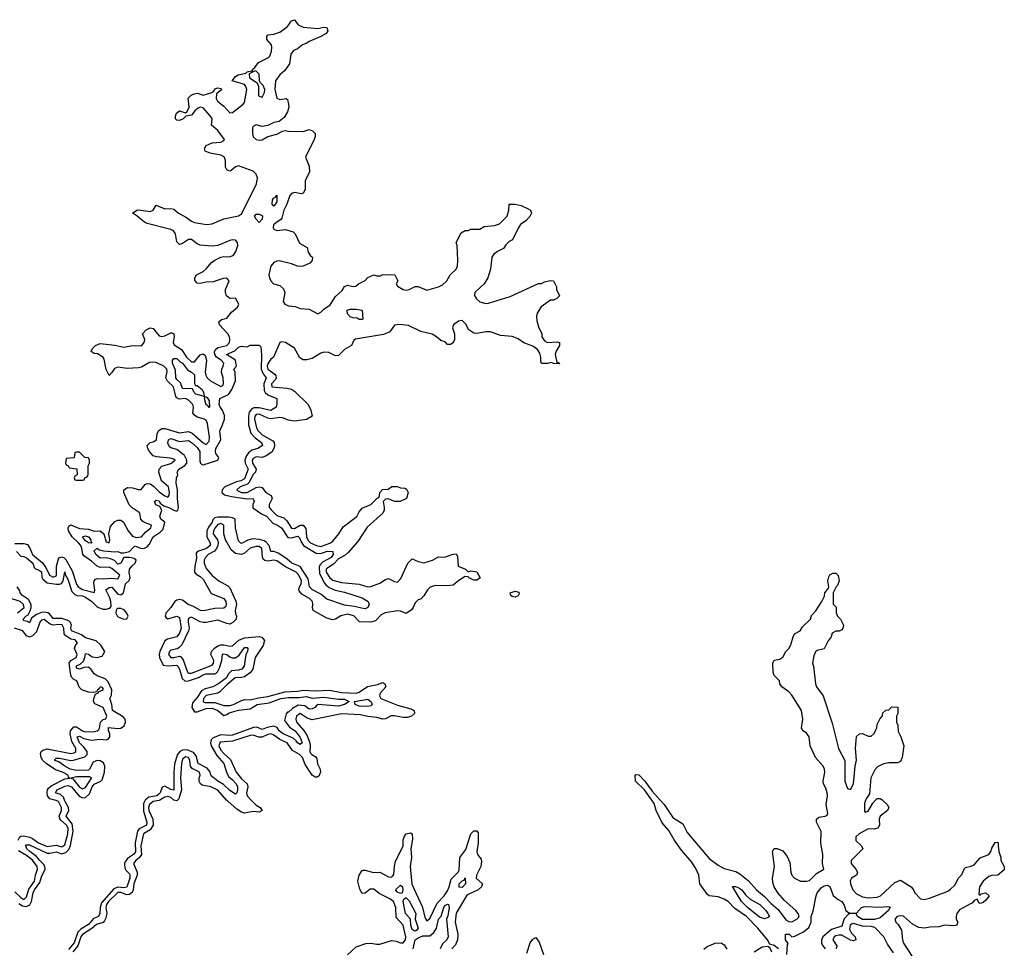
# Model space of a CAD drawing. Header units: inches. Extents: x 2710751 to 2829008, y 857003 to 965602.
# Tile 297 of 320: x 2802943 to 2809635, y 878993 to 885305. Entities that reach past the tile are written whole.
import ezdxf

# ---------------------------------------------------------------- set-up
doc = ezdxf.new("R2010")
doc.units = ezdxf.units.IN
doc.header["$MEASUREMENT"] = 0
doc.layers.add('C8807', color=7, linetype='Continuous')
doc.layers.add('C8808', color=7, linetype='Continuous')

msp = doc.modelspace()

# ---------------------------------------------------------------- linework, layer by layer
at = {"layer": 'C8807', "color": 2}
for points, elevation in [([(2802932.5, 879727.5), (2802943.7, 879750), (2802950, 879755.5), (2802970, 879757), (2803010, 879748), (2803030, 879739.6), (2803070.2, 879710.2), (2803130, 879685.2), (2803190, 879693.6), (2803230, 879683.2), (2803250, 879697.1), (2803270, 879771), (2803271.4, 879810), (2803260.9, 879830), (2803222.8, 879862.8), (2803215.9, 879875.9), (2803211.7, 879890), (2803226.2, 879930), (2803227.4, 879950), (2803205.6, 879990), (2803190, 879998.2), (2803182.2, 880000)], 6), ([(2802937.4, 879297.4), (2802962.4, 879282.4), (2802990, 879278), (2803011.1, 879288.9), (2803023.5, 879310), (2803033.6, 879370), (2803043.1, 879390), (2803080.1, 879439.9), (2803090, 879478.8), (2803116.9, 879530), (2803113.6, 879550), (2803105.1, 879565.1), (2803078.7, 879590), (2803058, 879618), (2803012, 879650), (2802992, 879670), (2802985.6, 879690), (2802990, 879695.5), (2803010, 879697), (2803130, 879640.3), (2803150, 879639.5), (2803190, 879648.4), (2803230, 879635.3), (2803256.9, 879643.1), (2803275.8, 879664.2), (2803288, 879692), (2803306.8, 879790), (2803299.8, 879839.8), (2803258.4, 879890), (2803277.6, 879930), (2803275.6, 879950), (2803251.8, 879990), (2803248.3, 880000)], 2), ([(2803796.2, 880000), (2803783.4, 879976.6), (2803785.1, 879925.1), (2803807.7, 879850), (2803804.9, 879830), (2803755.8, 879804.2), (2803743.8, 879790), (2803728.2, 879710), (2803731, 879649), (2803717.1, 879630), (2803675.6, 879604.4), (2803658.9, 879581.1), (2803655.3, 879570), (2803658.4, 879538.4), (2803664.1, 879524.1), (2803690, 879498), (2803692.2, 879490), (2803691.5, 879470), (2803671.1, 879408.9), (2803650, 879404.4), (2803610, 879407.8), (2803582.2, 879397.8), (2803498.6, 879301.4), (2803488.7, 879270), (2803488, 879230), (2803478.8, 879210), (2803444, 879196), (2803410, 879153.6), (2803357.8, 879122.2), (2803338.4, 879101.6), (2803312, 879030), (2803274.9, 878985.1)], 2), ([(2803895.1, 880000), (2803890, 879997), (2803849.5, 879990.5), (2803824.5, 879970), (2803818.9, 879950), (2803820.2, 879930), (2803847.5, 879870), (2803850.2, 879830), (2803830, 879797.2), (2803783.6, 879770), (2803766, 879690), (2803771.5, 879630), (2803757.4, 879610), (2803732.2, 879590), (2803717, 879570), (2803741.2, 879510), (2803740.2, 879490), (2803717.5, 879430), (2803714.7, 879390), (2803707.5, 879372.5), (2803690, 879358), (2803670, 879355.8), (2803630, 879371.5), (2803610, 879371.5), (2803547.2, 879310), (2803533.4, 879290), (2803527.3, 879270), (2803534, 879230), (2803527, 879193), (2803520.2, 879179.8), (2803510, 879168.4), (2803464.4, 879155.6), (2803432.7, 879127.3), (2803370, 879086), (2803359.3, 879070), (2803336.9, 879010), (2803302.9, 878970)], 6), ([(2804015.3, 880000), (2804010, 879994.7), (2803990, 879999.7), (2803989.7, 880000)], 6), ([(2804516.8, 880000), (2804550, 879964.7), (2804578, 879950), (2804591.3, 879930), (2804570, 879918), (2804530, 879922), (2804470, 879911.6), (2804450, 879918.7), (2804417.8, 879937.8), (2804354.3, 879994.3), (2804349.3, 880000)], 6), ([(2808100.5, 878990), (2808070, 879011.6), (2808040.9, 879020.9), (2808026, 879050), (2807960.7, 879130), (2807882.9, 879210), (2807803.3, 879263.3), (2807758, 879310), (2807730, 879327.3), (2807690, 879342.9), (2807630, 879349.3), (2807617.5, 879357.5), (2807566, 879430), (2807558.9, 879490), (2807540.5, 879530), (2807510, 879578.4), (2807440, 879660), (2807391.3, 879730), (2807353.9, 879793.9), (2807310, 879846), (2807269.6, 879930), (2807256.2, 879976.2), (2807239.1, 880000)], 6), ([(2807295.6, 880000), (2807322.8, 879970), (2807382, 879882), (2807450, 879838.8), (2807479.9, 879779.9), (2807630, 879604.4), (2807690, 879557.1), (2807730, 879534.9), (2807810, 879515.5), (2807838.3, 879498.3), (2807892.9, 879452.9), (2807950.5, 879390), (2808005.7, 879345.7), (2808050, 879297.1), (2808097.8, 879257.8), (2808150, 879186.7), (2808170, 879174.9), (2808190, 879173), (2808224, 879190), (2808237, 879203), (2808241.2, 879210), (2808233.2, 879230), (2808217.2, 879250), (2808139.4, 879319.4), (2808095.6, 879370), (2808071.6, 879410), (2808061.3, 879441.3), (2808058.4, 879470), (2808074, 879550), (2808059, 879650), (2808070, 879671), (2808090.8, 879670.8), (2808130, 879656), (2808158, 879618), (2808176.1, 879576.1), (2808183.8, 879510), (2808190.7, 879490), (2808208.8, 879468.8), (2808250, 879448.4), (2808290, 879448.2), (2808310, 879454.8), (2808359.1, 879500.9), (2808408.7, 879530), (2808399.3, 879570), (2808400.7, 879630), (2808387.2, 879707.2), (2808390, 879786), (2808359, 879850), (2808358, 879870), (2808375.3, 879884.7), (2808418, 879890), (2808430, 879898), (2808436, 879910), (2808425.1, 879970), (2808429.4, 880000)], 6), ([(2808807, 880000), (2808838, 879970), (2808851, 879950), (2808841, 879930), (2808790.8, 879890), (2808784.9, 879870), (2808787.3, 879830), (2808776, 879810), (2808750, 879802.7), (2808710, 879805.2), (2808648.3, 879771.7), (2808626.8, 879750), (2808626.7, 879726.7), (2808664, 879690), (2808673.4, 879670), (2808594, 879590), (2808593.4, 879570), (2808626.8, 879530), (2808636.3, 879510), (2808630.4, 879489.6), (2808596, 879470), (2808587.5, 879452.5), (2808590.4, 879430), (2808604.4, 879390), (2808630, 879362.4), (2808670, 879343.1), (2808710, 879336.4), (2808770, 879341.6), (2808793.2, 879350), (2808890, 879441), (2808930, 879456), (2809002, 879410), (2809018, 879390), (2809026, 879370), (2809066, 879330), (2809090, 879324.9), (2809127, 879333), (2809250, 879382), (2809270, 879394.8), (2809297.6, 879422.4), (2809324, 879470), (2809345.6, 879494.4), (2809364, 879536), (2809370, 879542), (2809410, 879551), (2809430, 879561), (2809470, 879606.8), (2809529.3, 879630.7), (2809544, 879650), (2809550, 879674), (2809572.7, 879712.7), (2809590, 879714), (2809594, 879710), (2809592, 879690), (2809598, 879650), (2809610.9, 879610.9), (2809611.3, 879590), (2809634.8, 879550), (2809633.4, 879526.6), (2809591.3, 879490), (2809551.1, 879488.9), (2809530, 879482), (2809490, 879448.7), (2809466, 879410), (2809462, 879362), (2809470, 879354), (2809476.4, 879363.6), (2809510, 879370.8), (2809531, 879350), (2809510, 879319), (2809490, 879305.2), (2809470, 879298), (2809462, 879302), (2809450, 879326), (2809430, 879318), (2809418, 879302), (2809405.4, 879294.6), (2809330, 879255.3), (2809311.3, 879230), (2809306.8, 879210), (2809306.8, 879190), (2809318.8, 879170), (2809310, 879149), (2809290, 879146), (2809230, 879149.3), (2809190, 879138), (2809130, 879136.2), (2809090, 879129.4), (2809053.4, 879133.4), (2809010, 879157), (2808950, 879211.5), (2808930, 879214.5), (2808906, 879210), (2808891, 879190), (2808897.3, 879170), (2808914, 879154), (2808936.2, 879116.2), (2808942.4, 879050), (2808948.7, 879028.7), (2809013.4, 878930)], 6), ([(2808692.4, 880000), (2808683.8, 879976.2), (2808685.2, 879925.2), (2808690, 879918), (2808710, 879926), (2808740.7, 879979.3), (2808759.8, 880000)], 6), ([(2805170, 878947.7), (2805230, 879004), (2805294.8, 879025.2), (2805330, 879028), (2805370, 879020.7), (2805390, 879022), (2805470, 879044.9), (2805500.7, 879040.7), (2805530, 879030.5), (2805550, 879030.6), (2805565.1, 879050), (2805567.6, 879070), (2805554.7, 879130), (2805549.6, 879150), (2805501.7, 879201.7), (2805499.7, 879270), (2805483.6, 879310), (2805459.3, 879330), (2805386.5, 879366.5), (2805350, 879395.1), (2805325.2, 879394.8), (2805290, 879368), (2805270, 879366), (2805255.3, 879395.3), (2805241.2, 879450), (2805249, 879490), (2805270, 879522), (2805276.4, 879523.6), (2805290, 879524.7), (2805347.5, 879507.5), (2805390, 879510.4), (2805450, 879478), (2805470, 879476.3), (2805477.7, 879482.3), (2805485.4, 879494.6), (2805489.6, 879550.4), (2805497.2, 879582.8), (2805549.2, 879690), (2805549.1, 879730.9), (2805560.2, 879759.8), (2805570, 879771.3), (2805598, 879778), (2805611.3, 879770), (2805613.7, 879733.7), (2805600.7, 879670), (2805605.5, 879610), (2805597.6, 879550), (2805609.1, 879429.1), (2805678, 879278), (2805698.4, 879198.4), (2805710, 879178.8), (2805730, 879194.8), (2805779.8, 879300.2), (2805827.6, 879350), (2805850, 879384), (2805862.4, 879410), (2805876.4, 879463.6), (2805922.4, 879510), (2805930, 879524), (2805935.1, 879610), (2805975.2, 879664.8), (2806010, 879771), (2806030, 879790.8), (2806050, 879791), (2806058.5, 879778.5), (2806058.7, 879710), (2806050.4, 879650), (2806053.4, 879630), (2806078.8, 879598.8), (2806082, 879582), (2806077, 879550), (2806047, 879490), (2806046, 879470), (2806087.3, 879430), (2806082, 879410), (2806059.1, 879390), (2805990, 879358.9), (2805979.5, 879350), (2805910, 879232.7), (2805903.1, 879170), (2805920.4, 879090), (2805919.5, 879050), (2805904.4, 879015.6), (2805880.5, 878990)], 6), ([(2802910, 879376.1), (2802950, 879338.3), (2802970, 879324.4), (2802974.2, 879325.8), (2802990, 879342), (2803004, 879396), (2803042.4, 879450), (2803049.8, 879490.2), (2803064.7, 879530), (2803062, 879550), (2803031, 879591), (2802990, 879623.5), (2802935.6, 879655.6)], 6), ([(2808156.2, 878950), (2808161.2, 879018.8), (2808166, 879026), (2808148, 879050), (2808148, 879090), (2808172, 879090), (2808190, 879072), (2808210, 879076), (2808270, 879104.7), (2808305.6, 879134.4), (2808322, 879170), (2808322.9, 879210), (2808335.1, 879244.9), (2808355.3, 879350), (2808364, 879370), (2808390, 879404.7), (2808410, 879418), (2808430, 879422), (2808450, 879414), (2808471, 879351), (2808504.5, 879324.5), (2808531.3, 879310), (2808546.4, 879286.4), (2808558, 879250), (2808575.3, 879235.3), (2808590.9, 879230.9), (2808630, 879231), (2808664, 879270), (2808690, 879277.6), (2808790, 879272.2), (2808837.5, 879277.5), (2808855.3, 879275.3), (2808862, 879270), (2808853.7, 879266.3), (2808846.8, 879250), (2808790, 879199), (2808751.8, 879188.2), (2808670, 879188.5), (2808637.2, 879210), (2808628.7, 879228.7), (2808590, 879229), (2808575.3, 879224.7), (2808546.2, 879193.8), (2808530, 879143.7), (2808460.3, 879119.7), (2808401, 879070), (2808393.4, 879050), (2808393.4, 879030), (2808396.8, 879016.8), (2808417.3, 878990)], 2), ([(2805616, 878990), (2805630, 879051.3), (2805650, 879064.7), (2805682.7, 879077.3), (2805730, 879078.8), (2805758.7, 879101.3), (2805776, 879130), (2805789.6, 879190), (2805807.6, 879212.4), (2805824.5, 879270), (2805830, 879281), (2805850, 879293.4), (2805858, 879290), (2805860.7, 879270), (2805852.5, 879212.5), (2805844, 879190), (2805854.9, 879070), (2805846.8, 879050), (2805817.6, 879022.4), (2805801, 878990)], 2), ([(2808881.1, 878961.1), (2808840.1, 879020.1), (2808816.2, 879070), (2808753.7, 879133.7), (2808730, 879141.7), (2808670, 879143.9), (2808610, 879161.1), (2808600.8, 879159.2), (2808586.3, 879150), (2808583.6, 879123.6), (2808595.8, 879095.8), (2808622, 879070), (2808624.7, 879050), (2808610, 879043.7), (2808590, 879047.3), (2808530, 879081.1), (2808510, 879082.6), (2808490, 879077.7), (2808479.5, 879070), (2808468.8, 879050), (2808496.4, 879010), (2808492.7, 878990)], 6), ([(2806390, 878958.8), (2806411.8, 879030), (2806430, 879056), (2806450, 879066), (2806474.2, 879034.2), (2806503.1, 878950)], 6), ([(2807591.9, 878988.1), (2807614.5, 879005.5), (2807670, 879027.3), (2807710, 879030.7), (2807730, 879016), (2807750, 878986)], 6), ([(2807934, 878970), (2807990, 879003.8), (2808027.5, 879007.5), (2808039.9, 878999.9), (2808052.7, 878970)], 6)]:
    msp.add_lwpolyline(points, dxfattribs=dict(at, elevation=elevation))
at = {"layer": 'C8807', "color": 2, "elevation": 2}
for points in [[(2805950, 879406), (2805930, 879408.7), (2805929.6, 879430), (2805950, 879450.7), (2805964.7, 879455.3), (2805970, 879471.3), (2805973.4, 879430)], [(2805530, 879365.2), (2805510, 879374), (2805497.2, 879390), (2805530, 879421), (2805544.7, 879410), (2805546, 879390), (2805542, 879370)], [(2808006, 879194), (2807970, 879204.5), (2807889.4, 879270), (2807849.3, 879310), (2807787.3, 879412.7), (2807808, 879412), (2807830, 879404.7), (2807850, 879390.8), (2807876.3, 879356.3), (2807907.9, 879327.9), (2807973.4, 879290), (2808013.4, 879250), (2808026.8, 879230), (2808038, 879210), (2808030, 879202)], [(2805630, 879108.7), (2805610, 879121.2), (2805601.6, 879150), (2805599, 879190), (2805565.6, 879230), (2805549.6, 879310.4), (2805554, 879326), (2805564.7, 879335.3), (2805570, 879336), (2805590, 879316), (2805634.4, 879230), (2805630.4, 879190), (2805650.5, 879129.5), (2805642.8, 879117.2)]]:
    msp.add_lwpolyline(points, close=True, dxfattribs=at)
at = {"layer": 'C8808', "color": 2}
for points, elevation in [([(2802910, 881745.2), (2802970, 881744.7), (2802996.6, 881736.6), (2803012.7, 881712.7), (2803030.3, 881670), (2803095.7, 881615.7), (2803121.6, 881581.6), (2803145.5, 881530), (2803170, 881516.5), (2803190, 881524.4), (2803192.9, 881530), (2803193.6, 881590), (2803210, 881647.3), (2803230, 881654), (2803246.1, 881646.1), (2803256.2, 881636.2), (2803299.6, 881559.6), (2803328.8, 881468.8), (2803340.9, 881450), (2803370, 881432.6), (2803449.2, 881410.8), (2803453.7, 881426.3), (2803446, 881474), (2803448.6, 881491.4), (2803458.6, 881501.4), (2803472.8, 881507.2), (2803510, 881503.6), (2803570, 881508.9), (2803610, 881503.8), (2803622.9, 881530), (2803570, 881573.5), (2803550, 881584), (2803490, 881581.7), (2803470, 881589.7), (2803430, 881625.1), (2803379.5, 881659.5), (2803372.1, 881672.1), (2803366.2, 881710), (2803358.2, 881730), (2803343.5, 881750), (2803300.4, 881790), (2803274, 881830), (2803271.8, 881850), (2803277, 881863), (2803290, 881870.4), (2803350, 881845.4), (2803410, 881841.8), (2803450, 881828.9), (2803490, 881830.4), (2803514.9, 881810), (2803530, 881754.8), (2803550, 881748.7), (2803555.1, 881770), (2803549.4, 881810), (2803561.1, 881858.9), (2803590, 881892.9), (2803610, 881902.4), (2803630, 881902.8), (2803648.5, 881888.5), (2803680.3, 881830), (2803710, 881794.9), (2803734.7, 881785.3), (2803770, 881788.7), (2803798.5, 881821.5), (2803834, 881850), (2803838, 881870), (2803790, 881887.1), (2803776.9, 881896.9), (2803767.1, 881910), (2803760.5, 881950), (2803755.9, 881955.9), (2803707.4, 881987.4), (2803686.7, 882006.7), (2803651.2, 882090), (2803649.6, 882110), (2803675.6, 882124.4), (2803710, 882122), (2803750, 882110.4), (2803767.6, 882112.4), (2803795.2, 882144.8), (2803810, 882152.4), (2803830, 882150.4), (2803853.4, 882133.4), (2803890, 882095.3), (2803930, 882067.4), (2803950, 882059.3), (2803959.6, 882070), (2803961.3, 882090), (2803954, 882130), (2803905.6, 882170), (2803888.4, 882228.4), (2803889.7, 882250), (2803909.7, 882270.3), (2803970, 882287.6), (2803999.3, 882310), (2803990, 882318), (2803964.9, 882324.9), (2803873.2, 882333.2), (2803850, 882341.3), (2803824.2, 882370), (2803813.6, 882390), (2803810, 882411), (2803829, 882430), (2803850, 882436.3), (2803872.7, 882450), (2803878, 882490), (2803886, 882510), (2803910, 882525.5), (2803930, 882526.4), (2804030, 882497.4), (2804090, 882505.7), (2804115, 882495), (2804190, 882428.5), (2804210, 882417.1), (2804230, 882441), (2804232.2, 882467.8), (2804219.3, 882559.3), (2804210, 882582), (2804191.8, 882591.8), (2804150, 882602.2), (2804130, 882616.9), (2804120.4, 882630), (2804123.1, 882670), (2804118.9, 882690), (2804090, 882718.5), (2804070, 882729.7), (2804026.5, 882726.5), (2804010, 882733.6), (2804003.6, 882743.6), (2803989, 882809), (2803947.5, 882847.5), (2803936.9, 882870), (2803946.2, 882913.8), (2803943.1, 882930), (2803922.4, 882950), (2803870, 882975.1), (2803850, 882977.7), (2803825.7, 882974.3), (2803770, 882942.9), (2803750, 882938.4), (2803672.9, 882932.9), (2803610, 882944), (2803586.8, 882933.2), (2803570, 882906), (2803550, 882886), (2803530, 882926), (2803517.2, 882997.2), (2803509.1, 883009.1), (2803473.6, 883033.6), (2803450, 883035.3), (2803428.9, 883048.9), (2803438, 883070), (2803458, 883090), (2803490, 883104.7), (2803590, 883093), (2803650, 883078), (2803710, 883090.4), (2803770, 883088.2), (2803789.4, 883110), (2803792.7, 883130), (2803778, 883170), (2803803.2, 883196.8), (2803830, 883210.8), (2803850, 883206), (2803890, 883156.3), (2803910, 883150.4), (2803930, 883155.5), (2803970, 883177.3), (2803975.9, 883175.9), (2803990.6, 883170), (2803992.7, 883150), (2803986.7, 883110), (2803993.8, 883093.8), (2804042.6, 883062.6), (2804076, 883010), (2804110, 882978.9), (2804130, 882979.5), (2804170, 883026), (2804190, 883033.4), (2804202.4, 883022.4), (2804211.8, 882990), (2804204.4, 882910), (2804207.5, 882887.5), (2804218, 882870), (2804239.5, 882850), (2804310, 882810.6), (2804322.7, 882817.3), (2804327.8, 882832.2), (2804326.9, 882870), (2804314.2, 882910), (2804315.6, 882930), (2804326.9, 882950), (2804331.1, 882970), (2804311.5, 882990), (2804281.3, 883010), (2804269.6, 883030), (2804267.6, 883050), (2804275.4, 883064.6), (2804290, 883076.4), (2804350, 883090.4), (2804369.6, 883110), (2804371, 883130), (2804367.8, 883150), (2804356.9, 883170), (2804300.9, 883230), (2804297.2, 883250), (2804314.2, 883265.8), (2804350, 883275.5), (2804382.8, 883317.2), (2804423.7, 883350), (2804433.3, 883370), (2804410, 883411.8), (2804370, 883409.6), (2804348.6, 883428.6), (2804341.7, 883450), (2804341.7, 883470), (2804367.3, 883530), (2804350, 883547.3), (2804325.4, 883545.4), (2804257.8, 883522.2), (2804210, 883521.1), (2804170, 883512), (2804150, 883513.2), (2804132.9, 883532.9), (2804132.7, 883550), (2804144, 883570), (2804190, 883594), (2804210, 883610.4), (2804246.6, 883653.4), (2804269.8, 883670.2), (2804310, 883690.3), (2804330, 883694.6), (2804370, 883693.7), (2804396.4, 883703.6), (2804411, 883729), (2804424.7, 883770), (2804423.6, 883790), (2804410, 883805.1), (2804390, 883808), (2804370, 883804), (2804290, 883770.9), (2804250, 883765.7), (2804170, 883771.2), (2804150, 883780.5), (2804111.1, 883811.1), (2804090, 883811.5), (2804050, 883782.7), (2804030, 883776), (2804010, 883795.3), (2804002.4, 883850), (2803989.3, 883870), (2803970, 883879.7), (2803810, 883918.4), (2803790, 883929.4), (2803730, 883979), (2803708.7, 883990), (2803738, 884010), (2803750, 884012.7), (2803830, 884002), (2803849.4, 884010.6), (2803870, 884044.7), (2803930, 884018.4), (2803970, 884020.4), (2803990, 884016.3), (2804022, 883990), (2804070, 883965.3), (2804110, 883935.3), (2804130, 883927.2), (2804211.8, 883911.8), (2804250, 883916), (2804330, 883950.3), (2804430, 883970.4), (2804450, 883984.4), (2804553.3, 884186.7), (2804558, 884230), (2804550, 884254.5), (2804530, 884275.8), (2804430, 884311), (2804410, 884304.5), (2804379.9, 884280.1), (2804370, 884276), (2804359.3, 884279.3), (2804350, 884284), (2804341.6, 884301.6), (2804342, 884350), (2804333.4, 884373.4), (2804310, 884384.5), (2804237, 884397), (2804204, 884410), (2804199, 884430), (2804209.6, 884450.4), (2804251.8, 884468.2), (2804310, 884473), (2804330, 884482.8), (2804334, 884490), (2804290, 884552.3), (2804246.8, 884586.8), (2804251.1, 884631.1), (2804239.5, 884650), (2804190, 884705.2), (2804170, 884709.3), (2804156.3, 884703.7), (2804133.7, 884686.3), (2804110, 884655.3), (2804071.6, 884648.4), (2804054, 884630), (2804030, 884619), (2804010, 884622), (2804002, 884630), (2804001.2, 884650), (2804009.3, 884670), (2804030, 884684.7), (2804070, 884672), (2804080.4, 884679.6), (2804095.3, 884710), (2804088.4, 884771.6), (2804108.4, 884791.6), (2804121.2, 884798.8), (2804150, 884804.7), (2804190, 884791.3), (2804249.1, 884810.9), (2804262, 884818), (2804270, 884834), (2804290, 884841), (2804310, 884838), (2804316, 884830), (2804279.6, 884800.4), (2804277.3, 884770), (2804287.3, 884750), (2804330, 884716.3), (2804370, 884670.6), (2804390, 884673.4), (2804460.9, 884730), (2804470, 884742.8), (2804487, 884830), (2804480.9, 884850), (2804470, 884865.2), (2804386, 884890), (2804410, 884918), (2804428, 884930), (2804479.3, 884940.7), (2804490, 884950.7), (2804518, 884958), (2804526, 884954), (2804526, 884966), (2804541.2, 884978.8), (2804565.7, 885014.3), (2804632.9, 885047.1), (2804642.4, 885057.6), (2804655.1, 885090), (2804657.2, 885117.2), (2804653.2, 885133.2), (2804622, 885170), (2804622, 885190), (2804630, 885202), (2804670, 885206), (2804710, 885220.7), (2804762.5, 885257.5), (2804790, 885298), (2804810, 885304.7), (2804836, 885270), (2804870, 885253.4), (2804970, 885244), (2805010, 885253), (2805030.6, 885250.6), (2805038, 885230), (2805024.7, 885210), (2804990, 885189.3), (2804910, 885157.2), (2804894.6, 885145.4), (2804865.8, 885134.2), (2804830, 885106.6), (2804804.1, 885095.9), (2804786.8, 885070), (2804775.9, 885004.1), (2804742, 884958), (2804711.3, 884930), (2804681, 884890), (2804677.1, 884830), (2804690, 884771.3), (2804710, 884762.8), (2804754, 884770), (2804762, 884762), (2804770.9, 884730.9), (2804771.3, 884710), (2804762, 884678), (2804739.8, 884640.2), (2804706.4, 884613.6), (2804670, 884605.2), (2804630, 884586), (2804590, 884579.3), (2804550, 884589.2), (2804530, 884579), (2804526, 884570), (2804524.4, 884530), (2804528.9, 884508.9), (2804550, 884490.8), (2804570, 884484.9), (2804590, 884487.3), (2804629.5, 884510.5), (2804690, 884527.3), (2804730, 884546.8), (2804750, 884551), (2804770, 884546.8), (2804870, 884544.7), (2804910, 884558), (2804932, 884550), (2804951.3, 884530), (2804951.3, 884510), (2804944.7, 884490), (2804884.7, 884370), (2804911.3, 884310), (2804912, 884270), (2804882, 884210), (2804882, 884150), (2804870, 884126), (2804858, 884122), (2804810, 884129.3), (2804790, 884123.7), (2804779.3, 884110), (2804758.7, 884050), (2804738.4, 884010), (2804724.1, 883955.9), (2804716.1, 883943.9), (2804690, 883929.2), (2804668, 883910), (2804665.5, 883890), (2804670, 883881), (2804690, 883870.8), (2804750, 883878.8), (2804802, 883862), (2804814, 883850), (2804845.4, 883785.4), (2804896, 883756), (2804903.6, 883723.6), (2804919.6, 883699.6), (2804932, 883690), (2804931.6, 883668.4), (2804914, 883650), (2804870, 883629.2), (2804850, 883626), (2804830, 883629.2), (2804790, 883645.2), (2804705.6, 883665.6), (2804690, 883664.5), (2804670, 883655.1), (2804650.4, 883630), (2804637, 883570), (2804640.3, 883550), (2804648.9, 883530), (2804668.5, 883510), (2804710, 883497.4), (2804734.7, 883474.7), (2804744, 883450), (2804733.1, 883390), (2804744.9, 883370), (2804770, 883359), (2804814.6, 883354.6), (2804850, 883341.6), (2804910, 883336.5), (2804970, 883306.4), (2804990, 883316.3), (2805010, 883337.1), (2805052.8, 883367.2), (2805090, 883424), (2805135.3, 883464.7), (2805150, 883491.3), (2805170, 883501), (2805210, 883492), (2805227.3, 883492.7), (2805246, 883510), (2805290, 883532), (2805310, 883552), (2805350, 883571.3), (2805370, 883564.7), (2805395.3, 883564.7), (2805410, 883572), (2805491.6, 883571.6), (2805512, 883530), (2805502, 883510), (2805510, 883494), (2805550, 883471.3), (2805570, 883466.8), (2805590, 883471.3), (2805630, 883490.8), (2805650, 883490.8), (2805710, 883467.3), (2805790, 883488), (2805816.6, 883503.4), (2805845.2, 883530), (2805869.5, 883570.5), (2805909, 883610), (2805919.3, 883630), (2805921.2, 883670), (2805915.3, 883770), (2805908.7, 883790), (2805943.1, 883856.9), (2805970, 883872), (2805990, 883872), (2806010, 883882), (2806070, 883882), (2806100.4, 883899.6), (2806170, 883904.7), (2806203.1, 883916.9), (2806255.3, 883970), (2806268, 884010), (2806268.7, 884051.3), (2806310, 884051.3), (2806350, 884041), (2806399.8, 884019.8), (2806414, 884010), (2806422, 883990), (2806410, 883968), (2806383.6, 883936.4), (2806347.5, 883912.5), (2806330, 883888), (2806291.1, 883808.9), (2806270, 883798), (2806246, 883774), (2806231.1, 883748.9), (2806190, 883728.7), (2806164.7, 883710), (2806151.3, 883690), (2806142.8, 883610), (2806124.9, 883550), (2806100.7, 883510), (2806042.8, 883457.2), (2806037.3, 883450), (2806034.8, 883430), (2806046.6, 883406.6), (2806070, 883386.8), (2806110, 883374.8), (2806130, 883377.3), (2806276.5, 883423.5), (2806470, 883512), (2806490, 883512), (2806510, 883522), (2806549.1, 883530.9), (2806572, 883530), (2806592, 883490), (2806592, 883470), (2806611.6, 883428.4), (2806594, 883410), (2806570, 883398), (2806550, 883398), (2806487.9, 883352.1), (2806461, 883310), (2806456, 883290), (2806456.9, 883256.9), (2806471.1, 883211.1), (2806491.1, 883171.1), (2806492, 883150), (2806510, 883122), (2806530, 883111.3), (2806596, 883116), (2806611, 883111), (2806610.8, 883090), (2806587.9, 883052.1), (2806582.8, 883030), (2806594, 882974), (2806606, 882974), (2806614, 882966), (2806571.6, 882968.4), (2806555.3, 882975.3), (2806530, 882968.7), (2806490, 882968), (2806484, 882984), (2806485.2, 883010), (2806478.9, 883038.9), (2806462.5, 883062.5), (2806430, 883086.6), (2806370, 883109.2), (2806330, 883136), (2806290, 883152.3), (2806210, 883159), (2806142.7, 883182.7), (2806110, 883183.7), (2806050, 883172.3), (2806030, 883175.1), (2805995.6, 883195.6), (2805974.7, 883234.7), (2805950, 883259.5), (2805924.8, 883255.2), (2805890.7, 883230), (2805884, 883210), (2805898, 883170), (2805898, 883130), (2805890, 883108), (2805870, 883098), (2805850, 883098), (2805834, 883114), (2805804.7, 883124.7), (2805775.3, 883150), (2805746.8, 883166.8), (2805670, 883184.5), (2805585.8, 883225.8), (2805526.2, 883233.8), (2805490, 883229), (2805457.5, 883182.5), (2805415.9, 883164.1), (2805226, 883134), (2805214, 883126), (2805198.8, 883090), (2805150, 883062), (2805110, 883022.7), (2805090, 883019.3), (2805042.9, 883042.9), (2805010, 883045.1), (2804990, 883038), (2804930, 883001.1), (2804893.4, 882993.4), (2804870, 882993.6), (2804847.2, 883007.2), (2804811.2, 883071.2), (2804750, 883109.7), (2804725.1, 883114.9), (2804710, 883109.5), (2804668.6, 883011.4), (2804650, 882996.2), (2804631.6, 882970), (2804625.6, 882950), (2804628.3, 882928.3), (2804676.1, 882896.1), (2804684.4, 882884.4), (2804686, 882870), (2804680.5, 882859.5), (2804654.9, 882830), (2804656, 882810), (2804761.2, 882801.2), (2804790, 882793.1), (2804810, 882780.4), (2804902.8, 882690), (2804920.7, 882650), (2804930.7, 882610), (2804893.2, 882586.8), (2804810, 882575.1), (2804770, 882582.9), (2804730, 882598.9), (2804710, 882600.4), (2804650, 882592), (2804630, 882595.3), (2804570, 882623.1), (2804550, 882621.1), (2804541.8, 882610), (2804537.8, 882590), (2804552.6, 882530), (2804564.4, 882510), (2804590, 882483.6), (2804662.5, 882442.5), (2804671.8, 882430), (2804674.6, 882410), (2804670.3, 882390), (2804655.8, 882364.2), (2804619, 882341), (2804590, 882329.7), (2804550, 882333.3), (2804530, 882322.9), (2804523.2, 882310), (2804525.8, 882290), (2804550.3, 882250), (2804545.3, 882230), (2804528.1, 882210), (2804501.7, 882158.3), (2804492, 882148), (2804440.5, 882130), (2804417.6, 882110), (2804423.5, 882103.5), (2804450.3, 882090.3), (2804490, 882090.3), (2804550, 882124.4), (2804570, 882128.9), (2804590, 882125.5), (2804616.3, 882090), (2804653, 882070), (2804658.4, 882050), (2804638.9, 882010), (2804638, 881990), (2804653.7, 881970), (2804690, 881935.3), (2804737.8, 881917.8), (2804757.5, 881897.5), (2804790, 881848.5), (2804810, 881845.7), (2804850, 881868.8), (2804870, 881868.4), (2804886.7, 881846.7), (2804891.6, 881790), (2804904.2, 881764.2), (2804920.4, 881750), (2804960.5, 881730), (2804990, 881724.2), (2805050, 881745.5), (2805070, 881761.3), (2805111.6, 881810), (2805141.7, 881858.3), (2805233.2, 881926.8), (2805250, 881958.8), (2805270, 881984), (2805329.6, 882010.4), (2805370, 882051), (2805383.1, 882056.9), (2805389, 882070), (2805390, 882092), (2805409.1, 882110.9), (2805447.3, 882112.7), (2805471.6, 882131.6), (2805510, 882132), (2805530, 882122), (2805559.6, 882119.6), (2805572.7, 882112.7), (2805582, 882090), (2805572, 882050), (2805528.9, 882028.9), (2805490, 882028.7), (2805450, 882048), (2805430, 882046), (2805414, 882030), (2805420.7, 881990), (2805419.1, 881970), (2805410.3, 881949.7), (2805303.7, 881856.3), (2805241.8, 881758.2), (2805176, 881684), (2805154.3, 881665.7), (2805110, 881639.8), (2805075.1, 881604.9), (2805030, 881575.1), (2805026.3, 881570), (2805026.7, 881550), (2805050, 881510.5), (2805070, 881495.8), (2805130, 881480.3), (2805250, 881468.4), (2805310, 881450.4), (2805330, 881452.4), (2805390, 881475.5), (2805430, 881500.7), (2805450, 881507.3), (2805490, 881485.5), (2805510, 881482), (2805534.2, 881505.8), (2805580.7, 881610), (2805610, 881641), (2805650, 881623), (2805690, 881613.4), (2805748, 881630), (2805790, 881654.8), (2805830, 881651), (2805890, 881672), (2805910, 881674), (2805918, 881658), (2805922, 881590), (2805972, 881570), (2805990, 881552), (2806010, 881558), (2806050, 881552), (2806072, 881510), (2806050, 881495.3), (2806030, 881495.3), (2805998, 881510), (2805990, 881518), (2805970, 881519), (2805926.7, 881493.3), (2805890, 881461.2), (2805850, 881456), (2805770, 881459.3), (2805733.2, 881446.8), (2805714.8, 881430), (2805690, 881388.7), (2805670.8, 881369.2), (2805650, 881362), (2805630, 881342), (2805617.3, 881310), (2805605.8, 881294.2), (2805570, 881268), (2805530, 881284), (2805510, 881286), (2805427.4, 881272.6), (2805399.5, 881260.5), (2805361.1, 881218.9), (2805330, 881209.2), (2805252.9, 881212.9), (2805213.6, 881253.6), (2805170, 881264.2), (2805126.4, 881253.6), (2805090, 881229.2), (2805070, 881225.2), (2805030, 881236), (2804937.2, 881290), (2804932.3, 881310), (2804936.2, 881330), (2804932, 881350), (2804912.3, 881370), (2804860.6, 881400.6), (2804842.2, 881422.2), (2804839.7, 881430), (2804844.7, 881450), (2804856.4, 881470), (2804858.5, 881490), (2804839.8, 881530), (2804823, 881550), (2804750, 881585.7), (2804690, 881626.9), (2804670, 881632), (2804630, 881624.7), (2804608.2, 881628.2), (2804597.4, 881637.4), (2804592, 881652), (2804589.6, 881710), (2804570, 881724.7), (2804550, 881724.7), (2804510, 881712.6), (2804470, 881679.6), (2804450, 881669.6), (2804410, 881675.6), (2804381.1, 881701.1), (2804340.7, 881770), (2804329.7, 881809.7), (2804329.4, 881870), (2804310, 881879.7), (2804290, 881873.7), (2804270, 881847.6), (2804260.2, 881830), (2804257.8, 881810), (2804287, 881770), (2804292.4, 881750), (2804289.1, 881730), (2804281.1, 881710), (2804267.5, 881692.5), (2804224.9, 881670), (2804204.6, 881650), (2804196, 881630), (2804196, 881610), (2804210, 881575.5), (2804250, 881526.4), (2804297.3, 881490), (2804357.7, 881457.7), (2804370, 881442.8), (2804411.7, 881351.7), (2804417.1, 881330), (2804406.7, 881290), (2804408.7, 881268.7), (2804417.3, 881250), (2804414, 881230), (2804392.1, 881207.9), (2804370, 881196.2), (2804350, 881199.6), (2804290, 881224.2), (2804210, 881207.3), (2804190, 881207.3), (2804170, 881211.6), (2804110, 881244.5), (2804099.9, 881240.1), (2804088.9, 881230), (2804087.9, 881210), (2804095.3, 881170), (2804090.3, 881150), (2804044.2, 881055.8), (2804024.9, 881035.1), (2804012.1, 881027.9), (2803970, 881018.7), (2803960.4, 881010), (2803954.4, 880990), (2803970, 880968.9), (2803990, 880969), (2804030, 880979.3), (2804035.8, 880975.8), (2804054.4, 880954.4), (2804083.1, 880870), (2804090, 880863.1), (2804110, 880862.4), (2804250, 880917.6), (2804260.5, 880930), (2804261.3, 880950), (2804242.9, 880990), (2804245.6, 881010), (2804266.6, 881033.4), (2804290, 881048.9), (2804310, 881055.6), (2804330, 881056), (2804370, 881047), (2804390, 881048.4), (2804433, 881087), (2804470, 881104.2), (2804570, 881113), (2804587.9, 881107.9), (2804606, 881086), (2804597.3, 881050), (2804542.4, 880970), (2804527, 880890), (2804512.5, 880867.5), (2804470, 880838.3), (2804450, 880833.3), (2804407.8, 880832.2), (2804350, 880783.1), (2804303.8, 880736.2), (2804290, 880728.2), (2804209.5, 880710.5), (2804192, 880690), (2804188.9, 880668.9), (2804204.5, 880664.5), (2804270, 880662.6), (2804330, 880643.6), (2804370, 880643.2), (2804395.1, 880650), (2804450, 880678), (2804470, 880683.6), (2804510, 880680.8), (2804565, 880695), (2804630, 880703.5), (2804744.6, 880735.4), (2804830, 880740.7), (2804870, 880748.3), (2804950, 880742.3), (2805048.1, 880748.1), (2805130, 880732.2), (2805230, 880728.1), (2805250, 880734.9), (2805307.2, 880772.8), (2805373.8, 880786.2), (2805410, 880798.8), (2805424.7, 880790), (2805431, 880770), (2805392.7, 880727.3), (2805388.2, 880710), (2805396.3, 880690), (2805510, 880646), (2805601.6, 880621.6), (2805624.7, 880610), (2805626, 880590), (2805604.7, 880570), (2805578, 880562), (2805550, 880561.3), (2805490, 880574), (2805468.1, 880571.9), (2805430, 880553.6), (2805410, 880549.6), (2805370, 880562), (2805310, 880567.6), (2805258.8, 880578.8), (2805130, 880586), (2804930, 880545.1), (2804896.6, 880556.6), (2804848, 880590), (2804825.3, 880570), (2804818.7, 880550), (2804824.2, 880530), (2804874.4, 880474.4), (2804896.3, 880436.3), (2804914, 880390), (2804917.6, 880370), (2804915.6, 880330), (2804920.2, 880320.2), (2804929.2, 880309.2), (2804954.9, 880294.9), (2804962.3, 880282.3), (2804966.9, 880246.9), (2804985.5, 880210), (2804987.7, 880190), (2804976.7, 880163.3), (2804964, 880156), (2804950, 880155.1), (2804930, 880169.4), (2804882.7, 880242.7), (2804864.7, 880290), (2804845.1, 880310), (2804798, 880338), (2804761.6, 880390), (2804710, 880412.1), (2804670, 880441.7), (2804650.6, 880450.6), (2804630, 880447.2), (2804590, 880428.6), (2804567.7, 880427.7), (2804530, 880441), (2804510, 880439.3), (2804390, 880401.8), (2804305.9, 880394.1), (2804296.1, 880370), (2804310, 880340.3), (2804330, 880316), (2804375.9, 880275.9), (2804413.4, 880190), (2804450, 880144.9), (2804488, 880110), (2804493.4, 880090), (2804483.7, 880050), (2804488.5, 880030), (2804516.8, 880000)], 6), ([(2802922, 881690), (2802950, 881658), (2802970, 881656), (2802990, 881647.3), (2803033, 881610), (2803040.7, 881580.7), (2803050, 881571.3), (2803070, 881564.7), (2803090, 881550.8), (2803094.4, 881514.4), (2803100.9, 881500.9), (2803130, 881478), (2803192.7, 881467.3), (2803212.9, 881467.1), (2803227.2, 881472.8), (2803239.3, 881490), (2803250, 881550.8), (2803252.7, 881532.7), (2803270, 881502), (2803298, 881418), (2803317.1, 881397.1), (2803330.4, 881390.4), (2803370, 881388), (2803390, 881380.4), (2803433.4, 881350), (2803472.5, 881312.5), (2803510, 881299.1), (2803530, 881297.3), (2803556, 881304), (2803564.7, 881315.3), (2803562.9, 881350), (2803555.3, 881375.3), (2803528.7, 881430), (2803550, 881446), (2803570, 881446.8), (2803610, 881401), (2803630, 881396), (2803648.7, 881410), (2803662, 881470), (2803686.8, 881493.2), (2803694, 881510), (2803687.9, 881547.9), (2803689.7, 881570.3), (2803707, 881593), (2803728.7, 881610), (2803735.3, 881630), (2803722, 881642), (2803690, 881649), (2803651.3, 881648.7), (2803630.8, 881610), (2803610, 881603.7), (2803587.7, 881627.7), (2803560.9, 881640.9), (2803530, 881646.6), (2803490, 881643.7), (2803461.2, 881670), (2803450, 881694), (2803470, 881712), (2803482, 881702), (2803514.4, 881694.4), (2803590, 881686.8), (2803610.6, 881690.6), (2803630, 881682), (2803650, 881682), (2803689.2, 881690.8), (2803719, 881721), (2803730, 881726), (2803770, 881710.5), (2803790, 881713), (2803810, 881722), (2803823.3, 881736.7), (2803849.2, 881790), (2803898.7, 881821.3), (2803917.5, 881842.5), (2803928.7, 881890), (2803902, 881910), (2803895.3, 881930), (2803908.7, 881970), (2803896.4, 881996.4), (2803867.3, 882007.3), (2803858, 882030), (2803870, 882038), (2803890, 882033.4), (2803898, 882018), (2803921.4, 882001.4), (2803956, 881990), (2803990, 881971), (2804010, 881964.7), (2804018, 881970), (2804022, 881990), (2804015.1, 882050), (2804016, 882110), (2804006, 882154), (2804009.4, 882190.6), (2804017.2, 882210), (2804014, 882230), (2804024, 882250), (2804066.3, 882273.7), (2804078, 882290), (2804079.5, 882310), (2804062.7, 882342.7), (2804040.8, 882360.8), (2804010, 882383.7), (2803970, 882394), (2803960.9, 882400.9), (2803950, 882426), (2803954, 882450), (2803970, 882458), (2804030, 882438), (2804090, 882444), (2804110, 882430.5), (2804150, 882397.3), (2804166.8, 882370), (2804166.4, 882306.4), (2804171.1, 882291.1), (2804181, 882281), (2804190, 882278), (2804288.7, 882311.3), (2804295.3, 882330), (2804276.5, 882356.5), (2804272.7, 882370), (2804275.1, 882390), (2804309.2, 882450), (2804302, 882510), (2804322, 882550), (2804335.3, 882590), (2804334.6, 882614.6), (2804322, 882650), (2804306, 882670), (2804298, 882690), (2804302, 882730), (2804362.7, 882757.3), (2804384.2, 882790), (2804408.7, 882850), (2804408, 882908), (2804398, 882930), (2804415.3, 882950), (2804409, 882990), (2804349.3, 883030), (2804405.4, 883054.6), (2804430, 883078), (2804450, 883084.7), (2804490, 883082), (2804510, 883092), (2804570, 883092), (2804582, 883082), (2804587.1, 883027.1), (2804584.4, 882930), (2804597.4, 882897.4), (2804619.1, 882870), (2804602.4, 882830), (2804605.3, 882785.3), (2804611.7, 882771.7), (2804630, 882755.5), (2804691.3, 882730), (2804691.1, 882691.1), (2804686, 882670), (2804650, 882647.6), (2804570, 882667.1), (2804534.4, 882665.6), (2804520.8, 882659.2), (2804502.5, 882637.5), (2804498, 882610), (2804498.4, 882550), (2804514.4, 882494.4), (2804543.1, 882463.1), (2804586.8, 882430), (2804594, 882410), (2804562, 882390), (2804521.2, 882378.8), (2804498.7, 882361.3), (2804481.4, 882338.6), (2804473.7, 882310), (2804475.8, 882290), (2804494.9, 882250), (2804470, 882184.2), (2804446, 882170), (2804417.1, 882162.9), (2804336, 882130), (2804319.1, 882110), (2804317.3, 882090), (2804334.6, 882074.6), (2804382.9, 882062.9), (2804490, 882048), (2804530.5, 882050.5), (2804536, 882030), (2804526.8, 882010), (2804526.4, 881986.4), (2804586.4, 881946.4), (2804620.7, 881930), (2804663.4, 881883.4), (2804696, 881870), (2804722.8, 881850), (2804765.7, 881785.7), (2804790, 881782.4), (2804833.5, 881793.5), (2804843.8, 881783.8), (2804854.9, 881754.9), (2804871.2, 881731.2), (2804957.6, 881677.6), (2804990, 881675.8), (2805031.9, 881691.9), (2805072, 881690), (2805073.4, 881670), (2805059.3, 881650), (2805001.4, 881618.6), (2804982.3, 881597.7), (2804977.3, 881582.7), (2804980.8, 881540.8), (2805014.1, 881474.1), (2805022.5, 881462.5), (2805045.7, 881445.7), (2805086.7, 881426.7), (2805150, 881414.4), (2805270, 881376), (2805311.1, 881351.1), (2805318, 881330), (2805310, 881309.2), (2805290, 881301.2), (2805277.3, 881302.7), (2805216.2, 881316.2), (2805150, 881324.2), (2805030, 881367), (2804990, 881400.9), (2804934, 881430), (2804913.2, 881450), (2804903.7, 881503.7), (2804848.6, 881588.6), (2804793.2, 881610), (2804759.3, 881639.3), (2804699.7, 881679.7), (2804670, 881689.5), (2804649.7, 881689.7), (2804639.3, 881730), (2804616.4, 881756.4), (2804603.5, 881763.5), (2804571.6, 881771.6), (2804524.4, 881775.6), (2804493, 881767), (2804450, 881743.7), (2804445.6, 881745.6), (2804430, 881762), (2804409.3, 881850), (2804408, 881910), (2804390, 881919), (2804362.7, 881922.7), (2804290, 881924.4), (2804270, 881919.5), (2804255.4, 881904.6), (2804250, 881889.5), (2804225.3, 881854.7), (2804215.6, 881830), (2804214.9, 881790), (2804237, 881750), (2804237.6, 881730), (2804213.4, 881710), (2804150.6, 881689.4), (2804142, 881678), (2804144.5, 881644.5), (2804132.4, 881590), (2804130.6, 881550.6), (2804139.1, 881539.1), (2804170, 881520.7), (2804190, 881501), (2804244.7, 881404.7), (2804330, 881370.8), (2804344, 881350), (2804346.8, 881330), (2804342.8, 881317.2), (2804330, 881304), (2804270, 881302.7), (2804193.2, 881286.8), (2804170.6, 881289.4), (2804118.7, 881318.7), (2804089, 881330), (2804050, 881359), (2804030, 881364), (2804010, 881359), (2803998, 881350), (2803970.6, 881309.4), (2803936, 881270), (2803931.3, 881250), (2803938, 881238), (2803950, 881231.3), (2804010, 881250.7), (2804030, 881241), (2804039.5, 881170), (2804030, 881134), (2804010, 881109.4), (2803946.8, 881093.2), (2803930, 881082), (2803895.5, 881010), (2803890.5, 880990), (2803893.4, 880970), (2803918, 880918), (2803952.4, 880912.4), (2804010, 880916.4), (2804018, 880910), (2804030, 880890.8), (2804046.9, 880826.9), (2804068.4, 880808.4), (2804090, 880810.3), (2804164.9, 880835.1), (2804182.7, 880850), (2804210, 880858.9), (2804270, 880859.1), (2804277.2, 880862.8), (2804288.1, 880871.9), (2804301.4, 880898.6), (2804317, 880950), (2804321.2, 880990), (2804326, 880994), (2804350, 880990.4), (2804370, 880973.4), (2804387.3, 880967.3), (2804410, 880967.7), (2804435.1, 880984.9), (2804470, 881037.3), (2804490, 881038), (2804494, 881030), (2804490.4, 881010), (2804479.1, 880990), (2804467.7, 880910), (2804453.4, 880890), (2804430, 880882.4), (2804382, 880878), (2804362.2, 880857.8), (2804345.5, 880830), (2804290, 880787.8), (2804256, 880770), (2804203.4, 880756.6), (2804177.5, 880742.5), (2804150, 880697.6), (2804117.7, 880662.3), (2804112.7, 880630), (2804130, 880601), (2804150, 880599.1), (2804210, 880622.6), (2804250, 880624.9), (2804290, 880610.3), (2804330, 880576), (2804350, 880581), (2804367, 880593), (2804430, 880612), (2804510, 880620.7), (2804557.2, 880650), (2804638.9, 880661.1), (2804718, 880690), (2804770, 880696.5), (2804842.7, 880697.3), (2804890, 880704.9), (2804930, 880693), (2805010, 880699.3), (2805110, 880686), (2805150, 880686), (2805182, 880670), (2805150, 880649.4), (2805110, 880639.3), (2804971, 880649), (2804958, 880642), (2804950, 880629.3), (2804930, 880621.2), (2804910, 880619.3), (2804881.2, 880641.2), (2804835.1, 880644.9), (2804796.4, 880623.6), (2804770, 880599), (2804762.8, 880597.2), (2804754.4, 880585.6), (2804742, 880542), (2804776.7, 880496.7), (2804814.9, 880470), (2804850, 880426), (2804862.8, 880390), (2804850, 880377.2), (2804830, 880389.5), (2804823, 880403), (2804802, 880422), (2804733.2, 880450), (2804705.6, 880470), (2804692.9, 880492.9), (2804670, 880503.7), (2804625.5, 880494.5), (2804590, 880480.9), (2804555.1, 880495.1), (2804532.7, 880492.7), (2804390, 880441.7), (2804370, 880438.9), (2804310, 880444.2), (2804256.7, 880423.3), (2804244, 880410), (2804240.5, 880390), (2804244.9, 880370), (2804283.8, 880303.8), (2804330.4, 880250), (2804347.3, 880190), (2804361.7, 880161.7), (2804390, 880138), (2804414, 880110), (2804423, 880090), (2804424, 880070), (2804418.8, 880050), (2804410, 880041.2), (2804370, 880064.5), (2804327.2, 880107.2), (2804290, 880128), (2804245.1, 880165.1), (2804234.9, 880194.9), (2804218, 880218), (2804155.1, 880250), (2804141.7, 880301.7), (2804124, 880324), (2804081.3, 880341.3), (2804050, 880338.7), (2804030.2, 880329.8), (2804013.5, 880306.5), (2803995.9, 880244.1), (2803990.3, 880190), (2803991.6, 880068.4), (2803970, 880073.2), (2803930, 880094), (2803911, 880089), (2803897.1, 880050), (2803890, 880042), (2803874, 880030), (2803820.7, 880019.3), (2803797.5, 880002.5), (2803796.2, 880000)], 2), ([(2808429.4, 880000), (2808433.6, 880030), (2808431.8, 880050), (2808422, 880082), (2808406.6, 880110), (2808403.7, 880130), (2808415.1, 880190), (2808412.7, 880210), (2808403.7, 880230), (2808352.7, 880290), (2808342.7, 880310), (2808316, 880370), (2808309, 880430), (2808290, 880455.3), (2808268.7, 880470), (2808255.3, 880490), (2808266, 880550), (2808257, 880610), (2808190, 880714), (2808170, 880737.2), (2808122, 880770), (2808109, 880790), (2808108, 880810), (2808070, 880848), (2808064, 880870), (2808062, 880930), (2808070, 880952), (2808110, 880958), (2808130, 880972), (2808149.4, 881010.6), (2808169.3, 881030.7), (2808184.7, 881055.3), (2808199, 881110), (2808209.1, 881130.9), (2808248.4, 881151.6), (2808263.1, 881176.9), (2808318, 881230), (2808324.7, 881255.3), (2808353.6, 881286.4), (2808395.3, 881350), (2808413.2, 881386.8), (2808415.3, 881410), (2808439, 881441), (2808442, 881450), (2808435.3, 881490), (2808442, 881518), (2808450, 881532), (2808470, 881542), (2808490, 881542), (2808506, 881526), (2808511.3, 881490), (2808501, 881459), (2808492, 881450), (2808471.3, 881410), (2808472.7, 881332.7), (2808491.6, 881311.6), (2808492.7, 881272.7), (2808502, 881250), (2808522, 881230), (2808542, 881190), (2808538, 881170), (2808530, 881158), (2808511.3, 881148.7), (2808490, 881148), (2808465.4, 881134.6), (2808458, 881110), (2808436.9, 881083.1), (2808410, 881028), (2808363.6, 881016.4), (2808351.6, 881008.4), (2808339.6, 880980.4), (2808332, 880930), (2808338, 880910), (2808351.3, 880790), (2808358, 880770), (2808404.7, 880710), (2808464.1, 880524.1), (2808508.2, 880350), (2808550.5, 880270), (2808550.6, 880130), (2808570, 880078), (2808590, 880071.3), (2808609.5, 880110.5), (2808620.9, 880230), (2808629.4, 880270.6), (2808623.7, 880350), (2808630, 880432), (2808650, 880451.3), (2808670, 880452), (2808710, 880434), (2808730, 880434), (2808750, 880454), (2808762, 880478), (2808768.4, 880491.6), (2808770, 880514), (2808790, 880554), (2808807.3, 880572.7), (2808810, 880594), (2808828.7, 880611.3), (2808850, 880614), (2808870, 880634), (2808912, 880632), (2808912, 880590), (2808902, 880570), (2808902, 880530), (2808911.3, 880510), (2808912.7, 880467.3), (2808931.3, 880430), (2808951.1, 880368.9), (2808941, 880290), (2808930, 880262), (2808910, 880254), (2808850, 880253.2), (2808813.7, 880246.3), (2808773.4, 880226.6), (2808753.7, 880206.3), (2808728.4, 880151.6), (2808717.5, 880042.5), (2808696, 880010), (2808692.4, 880000)], 6), ([(2803248.3, 880000), (2803241, 880021), (2803219.1, 880039.1), (2803187, 880050), (2803190, 880058), (2803197.2, 880070), (2803250, 880096), (2803270, 880100.3), (2803294, 880090), (2803347.1, 880027.1), (2803370, 880016.4), (2803390, 880018), (2803417.2, 880042.8), (2803435.6, 880090), (2803450, 880108), (2803494, 880130), (2803502.5, 880137.5), (2803508.2, 880151.8), (2803518.4, 880190), (2803521.6, 880230), (2803513.3, 880253.3), (2803490, 880267.3), (2803470, 880269.6), (2803441.4, 880258.6), (2803418.4, 880210), (2803410, 880204), (2803330, 880201.7), (2803286, 880210), (2803249.4, 880230), (2803210, 880259.3), (2803181.2, 880270), (2803182.7, 880277.3), (2803190, 880284.7), (2803214, 880286), (2803290, 880270.3), (2803308.5, 880271.5), (2803386.2, 880293.8), (2803400.9, 880310), (2803400.9, 880330), (2803379.5, 880359.5), (2803348.4, 880390), (2803334, 880430), (2803350, 880434.9), (2803379, 880419), (2803430, 880407.7), (2803490, 880414), (2803530, 880410.4), (2803544.8, 880415.2), (2803554.5, 880430), (2803555.6, 880450), (2803547.3, 880472.7), (2803547.1, 880492.9), (2803610, 880486.7), (2803630, 880490.3), (2803654, 880506), (2803662.9, 880530), (2803659.3, 880550), (2803645.3, 880565.3), (2803574, 880610), (2803569.5, 880649.5), (2803555.3, 880690), (2803566.6, 880713.4), (2803568, 880750), (2803545.2, 880805.2), (2803524, 880824), (2803470, 880846), (2803450, 880859.3), (2803427.8, 880887.8), (2803410, 880902.7), (2803378.5, 880901.5), (2803349.5, 880889.5), (2803330, 880898), (2803330, 880913.4), (2803354.8, 880925.2), (2803375.6, 880944.4), (2803386, 880970), (2803390, 880996), (2803410, 880993), (2803434.6, 880974.6), (2803470, 880970.4), (2803502.5, 880977.5), (2803520.9, 881010), (2803494.3, 881054.3), (2803461.7, 881081.7), (2803390, 881104.2), (2803363.7, 881123.7), (2803294, 881150), (2803289.7, 881170.3), (2803294, 881190), (2803287.6, 881207.6), (2803277.6, 881217.6), (2803230, 881234), (2803170, 881235.1), (2803146, 881266), (2803134, 881274), (2803110, 881278.4), (2803090, 881276.2), (2803058, 881262), (2803023.5, 881236.5), (2803010, 881206), (2802995.3, 881215.3), (2802970, 881218), (2802966, 881230), (2802984, 881250), (2803000.2, 881259.8), (2803013.4, 881286.6), (2803020.5, 881310), (2803020.5, 881330), (2803003.1, 881363.1), (2802962.7, 881390), (2802945.2, 881410), (2802943.1, 881423.1), (2802926, 881450)], 2), ([(2802927.3, 881272.7), (2802973.1, 881310), (2802969.7, 881330), (2802945.1, 881350), (2802870, 881376.1)], 6), ([(2803182.2, 880000), (2803147.9, 880007.9), (2803132.2, 880030), (2803128.5, 880051.5), (2803131.1, 880070), (2803138.6, 880081.4), (2803161.1, 880098.9), (2803250, 880144), (2803286, 880150), (2803274.6, 880154.6), (2803272.7, 880170), (2803234.5, 880190), (2803186.5, 880206.5), (2803122.9, 880250), (2803099.5, 880270), (2803089.3, 880290), (2803084.8, 880315.2), (2803089.3, 880330), (2803100.1, 880339.9), (2803130, 880348.5), (2803290, 880316.5), (2803310, 880320.9), (2803323.6, 880330), (2803325.1, 880350), (2803298.2, 880398.2), (2803285.1, 880450), (2803288.8, 880471.2), (2803310, 880497.6), (2803330, 880497.4), (2803370, 880470.3), (2803390, 880464.2), (2803452.9, 880467.1), (2803469.7, 880470.3), (2803480.5, 880479.5), (2803486, 880490), (2803491.3, 880530), (2803510, 880547.2), (2803527.5, 880552.5), (2803535.1, 880570), (2803510, 880629.6), (2803454.1, 880654.1), (2803444.4, 880670), (2803445.7, 880690), (2803459, 880721), (2803477.2, 880730), (2803482, 880738), (2803510, 880748.7), (2803510, 880758), (2803504.7, 880764.7), (2803490, 880769.2), (2803482.6, 880757.4), (2803470.8, 880750), (2803464.5, 880735.5), (2803447.4, 880732.6), (2803410, 880734.8), (2803382.4, 880742.4), (2803365.6, 880750), (2803348, 880768), (2803332.3, 880810), (2803310, 880820.5), (2803295.8, 880835.8), (2803289.7, 880850), (2803278.5, 880930), (2803289.8, 880950.2), (2803327, 880970), (2803330, 880976), (2803333.3, 880990), (2803315.4, 881030), (2803321.6, 881050), (2803336.2, 881070), (2803319, 881090), (2803290, 881095), (2803255.8, 881115.8), (2803246, 881130), (2803242.4, 881170), (2803230.5, 881190.5), (2803210, 881193.5), (2803170, 881188.6), (2803150, 881196.8), (2803110, 881227.1), (2803090, 881223.5), (2803079, 881210), (2803056.6, 881143.4), (2803030, 881116.9), (2803010, 881107.3), (2802990, 881117), (2802963.7, 881150), (2802908.5, 881168.5)], 6), ([(2804349.3, 880000), (2804290, 880067), (2804242, 880090), (2804182.3, 880102.3), (2804171.4, 880111.4), (2804162, 880130), (2804162, 880150), (2804169.4, 880170), (2804166, 880190), (2804114.7, 880214.7), (2804104.2, 880230), (2804099.7, 880270), (2804090, 880289.5), (2804070, 880294.5), (2804050, 880278.4), (2804042, 880250), (2804035.6, 880150), (2804042.2, 880070), (2804025.3, 880010), (2804015.3, 880000)], 6), ([(2807239.1, 880000), (2807189.3, 880069.3), (2807129, 880130), (2807126, 880170), (2807130, 880174), (2807150, 880171), (2807191, 880130), (2807240.7, 880060.7), (2807295.6, 880000)], 6), ([(2803989.7, 880000), (2803970, 880017.6), (2803950, 880025.3), (2803930, 880020.4), (2803895.1, 880000)], 6), ([(2808759.8, 880000), (2808770, 880011), (2808790, 880011.3), (2808803.5, 880003.5), (2808807, 880000)], 6)]:
    msp.add_lwpolyline(points, dxfattribs=dict(at, elevation=elevation))
for points, elevation in [([(2804543.6, 884956.4), (2804503.6, 884936.4), (2804504.7, 884910), (2804556, 884876), (2804564.9, 884850), (2804567, 884790), (2804570, 884784), (2804590, 884779.1), (2804607, 884810), (2804609.3, 884830), (2804597.5, 884857.5), (2804578, 884878), (2804573.2, 884890), (2804570, 884935.3), (2804550, 884955.3)], 6), ([(2804670, 884038), (2804658, 884050), (2804660.4, 884079.6), (2804667.3, 884092.7), (2804682, 884098), (2804690, 884112), (2804690, 884066)], 2), ([(2804570, 883926), (2804550, 883948), (2804538, 883970), (2804550, 883982), (2804570, 883982), (2804592, 883972), (2804590, 883948)], 2), ([(2805250, 883266), (2805236.4, 883276.4), (2805210, 883278), (2805190, 883286), (2805170, 883306), (2805169.4, 883330.6), (2805190, 883338), (2805230, 883338), (2805270.9, 883330.9), (2805274, 883270), (2805270, 883266)], 2), ([(2804138, 882818), (2804150, 882818), (2804182, 882790), (2804192, 882770), (2804198, 882742), (2804190, 882746), (2804140.2, 882760.2), (2804128.7, 882770), (2804116.4, 882796.4), (2804050, 882799), (2804036.2, 882836.2), (2804010, 882859), (2804003.7, 882870), (2804002.9, 882922.9), (2803981.2, 882970), (2803982, 882990), (2803990, 883002), (2804010, 883001), (2804036.7, 882976.7), (2804050, 882970.4), (2804084.4, 882924.4), (2804111, 882910), (2804130.5, 882890.5), (2804131.3, 882831.3)], 2), ([(2804230, 882668), (2804222, 882682), (2804210, 882686), (2804198, 882730), (2804200.4, 882739.6), (2804210, 882742), (2804216.9, 882736.9), (2804230, 882714), (2804234, 882670)], 2), ([(2803350, 882366), (2803330, 882366), (2803318, 882362), (2803312.7, 882327.3), (2803258, 882322), (2803254, 882290), (2803258, 882278), (2803272.7, 882272.7), (2803278, 882258), (2803331.6, 882251.6), (2803334, 882210), (2803318, 882202), (2803314, 882190), (2803318, 882178), (2803330, 882174), (2803370, 882174), (2803382, 882178), (2803386, 882190), (2803402, 882198), (2803407.3, 882212.7), (2803408.7, 882271.3), (2803418, 882290), (2803418, 882310), (2803410, 882326), (2803386, 882330)], 10), ([(2803430, 881746), (2803410, 881748.7), (2803390, 881762.7), (2803369.3, 881790), (2803390, 881796.4), (2803410.6, 881790), (2803426, 881770), (2803424.7, 881764.7), (2803434, 881750)], 2), ([(2806310, 881379), (2806290, 881385.2), (2806282, 881390), (2806275.3, 881410), (2806310, 881420.7), (2806334.4, 881414.4), (2806336.9, 881403.1), (2806330, 881388.7)], 6), ([(2803630, 881302.7), (2803610, 881302), (2803602.8, 881297.2), (2803598, 881290), (2803597.3, 881270), (2803608, 881248), (2803649.1, 881230.9), (2803670, 881232), (2803679, 881250), (2803671.8, 881271.8), (2803653.8, 881293.8)], 2), ([(2805310, 880637), (2805250, 880638), (2805224, 880650), (2805218, 880670), (2805310, 880686.8), (2805330.8, 880669.2), (2805338.8, 880650), (2805330, 880641.2)], 2), ([(2803330, 880159.2), (2803291, 880150), (2803303.9, 880143.9), (2803350, 880087.6), (2803370, 880076), (2803390, 880086.7), (2803431.6, 880150), (2803430, 880152.7), (2803418, 880158)], 6)]:
    msp.add_lwpolyline(points, close=True, dxfattribs=dict(at, elevation=elevation))

doc.saveas('drawing.dxf')
